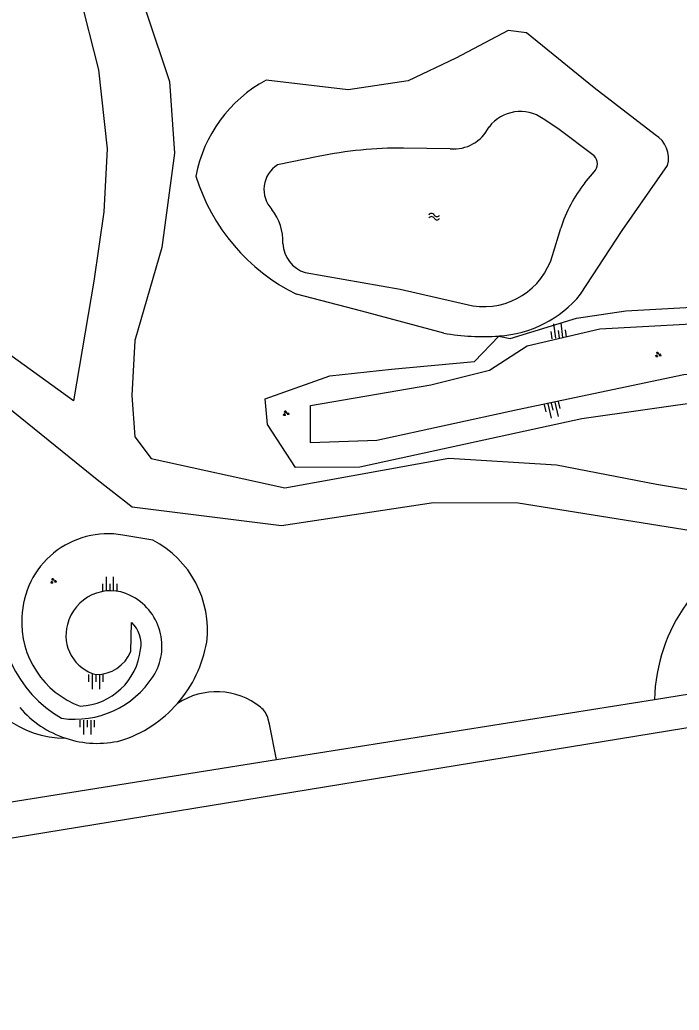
# Model space of a CAD drawing. Extents: x 125000 to 129004, y 397500 to 399008.
# Drawn here: x 126102.2 to 126193.3, y 397500 to 397636.8 of the extents above; entities that cross this region are included whole.
import ezdxf

# ---------------------------------------------------------------- set-up
doc = ezdxf.new("R2010")
doc.units = 0
for name, color, linetype in [('gg-afsc-lijn draadraster', 7, 'Continuous'), ('gg-knt-BGT kruinlijn', 7, 'Continuous'), ('gg-knt-bovenkant onderkant talud', 7, 'Continuous'), ('gg-knt-onverhard', 7, 'Continuous'), ('gg-kntw-bovenkant insteek waterloop', 7, 'Continuous'), ('gg-kntw-waterlijn', 7, 'Continuous'), ('gt-grn-groengrens', 7, 'Continuous'), ('gt-symb-groenvak', 7, 'Continuous'), ('gt-symb-talud symbool', 7, 'Continuous'), ('gt-symb-watersymbool', 7, 'Continuous'), ('gx-grn-maaiveld', 7, 'Continuous')]:
    doc.layers.add(name, color=color, linetype=linetype)

# ---------------------------------------------------------------- blocks, each defined once
blk = doc.blocks.new('gt0-WA')
at = {"layer": 'gt-symb-watersymbool'}
for centre, start, end in [((-0.32, 0.02), 28.0725, 151.9275), ((0.43, 0.42), 208.0725, 331.9275), ((-0.32, -0.43), 28.0725, 151.9275), ((0.43, -0.03), 208.0725, 331.9275)]:
    blk.add_arc(centre, 0.425, start, end, dxfattribs=at)
blk = doc.blocks.new('gt0-GRVAK')
at = {"layer": 'gt-symb-groenvak'}
for p, q in [((-0.11, 0.19), (-0.23, 0.24)), ((-0.18, 0.15), (0.09, 0.15)), ((-0.09, 0.21), (-0.16, 0.32)), ((-0.05, 0.21), (-0.05, 0.39)), ((0, 0.21), (0.06, 0.32)), ((0.01, 0.19), (0.13, 0.24)), ((0.26, -0.05), (0.2, 0.06)), ((0.3, -0.05), (0.3, 0.13)), ((0.35, -0.05), (0.41, 0.06)), ((-0.24, -0.23), (-0.36, -0.18)), ((-0.32, -0.26), (-0.05, -0.26)), ((-0.23, -0.21), (-0.29, -0.09)), ((-0.18, -0.2), (-0.18, -0.02)), ((-0.14, -0.21), (-0.07, -0.09)), ((-0.12, -0.23), (0, -0.18)), ((0.24, -0.07), (0.12, -0.02)), ((0.17, -0.11), (0.44, -0.11)), ((0.37, -0.07), (0.49, -0.02))]:
    blk.add_line(p, q, dxfattribs=at)
blk = doc.blocks.new('gt0-TALUD_1')
at = {"layer": 'gt-symb-talud symbool'}
for p, q in [((-1, -1), (-1, 0)), ((-0.5, -2), (-0.5, 0)), ((0, -1), (0, 0)), ((0.5, -2), (0.5, 0)), ((1, -1), (1, 0))]:
    blk.add_line(p, q, dxfattribs=at)

msp = doc.modelspace()

# ---------------------------------------------------------------- linework, layer by layer
at = {"layer": 'gg-afsc-lijn draadraster'}
msp.add_lwpolyline([(126051.46, 397515.7), (126198.71, 397539.74), (126267.59, 397550.89), (126278.2, 397500)], dxfattribs=at)
at = {"layer": 'gg-knt-BGT kruinlijn'}
msp.add_line((126117.51, 397549.54), (126117.63, 397553.54), dxfattribs=at)
msp.add_lwpolyline([(126167.06, 397588.38), (126172.27, 397591.74), (126182.31, 397594.11), (126198.32, 397594.97), (126208.1, 397594.63), (126209.6, 397590.75), (126207.46, 397588.81), (126193.92, 397587.76), (126170.95, 397582.9), (126151.52, 397578.67), (126142.34, 397578.36), (126142.34, 397583.51), (126158.96, 397586.35), (126167.06, 397588.38)], dxfattribs=at)
for centre, radius, start, end in [((126116.64, 397555.22), 17.26, 170.3567, 239.7827), ((126114.73, 397551.78), 6.14, 63.7372, 165.9722), ((126114.02, 397550.27), 7.8, 327.5691, 63.9862), ((126114.11, 397551.73), 5.56, 163.9758, 255.5229), ((126112.78, 397551.44), 5.09, 269.3457, 338.1283), ((126109.77, 397553.06), 12.88, 261.8939, 327.2496)]:
    msp.add_arc(centre, radius, start, end, dxfattribs=at)
at = {"layer": 'gg-knt-bovenkant onderkant talud'}
msp.add_line((126120.57, 397564.91), (126116.4, 397565.61), dxfattribs=at)
msp.add_lwpolyline([(126168.37, 397593.1), (126169.91, 397592.76), (126179.08, 397595.55), (126185.89, 397596.59), (126204.96, 397597.63), (126210.24, 397596.23), (126212.6, 397592.51), (126211.83, 397587.18), (126206.7, 397585.48), (126179.82, 397581.67), (126149.15, 397574.98), (126140.25, 397574.92), (126136.4, 397580.88), (126136.08, 397584.42), (126145, 397587.59), (126153.52, 397588.53), (126164.99, 397589.59), (126168.37, 397593.1)], dxfattribs=at)
for centre, radius, start, end in [((126114.36, 397553.9), 11.89, 80.1225, 178.1371), ((126114.08, 397552.48), 14.02, 353.1744, 62.4486), ((126114.81, 397553.58), 12.36, 176.7352, 249.8071), ((126114.85, 397550.54), 4.09, 349.4876, 47.079), ((126110.86, 397553.81), 17.4, 318.8698, 350.0804), ((126110.1, 397550.79), 8.82, 272.867, 353.5279), ((126110.86, 397553.81), 17.4, 287.6502, 318.8676), ((126112.9, 397550.97), 14.11, 220.5741, 251.9124), ((126112.9, 397550.95), 14.1, 251.9032, 283.2699)]:
    msp.add_arc(centre, radius, start, end, dxfattribs=at)
at = {"layer": 'gg-knt-onverhard'}
for points in [[(126100, 397756.19), (126100.33, 397756.04), (126102.82, 397752.9), (126102.63, 397749.78), (126101.62, 397738.69), (126103.15, 397723.83), (126105.48, 397710.56), (126107.74, 397700.62), (126107.48, 397693.69), (126101.04, 397678.43), (126102.22, 397668.77), (126107.61, 397651.27), (126113.05, 397629.84), (126114.23, 397618.93), (126113.78, 397610.27), (126112.39, 397600.68), (126109.62, 397584.17), (126095.09, 397594.6), (126084.92, 397599.84), (126061.39, 397607.49), (126059.59, 397608.02)], [(126110.15, 397669.29), (126116.65, 397646.83), (126122.87, 397628.24), (126123.56, 397618.37), (126121.8, 397605.33), (126118.08, 397592.46), (126117.64, 397584.89), (126118.07, 397579.18), (126120.35, 397576.18), (126138.8, 397572.14), (126161.44, 397576.23), (126176.31, 397575.32), (126190.12, 397572.65), (126199.21, 397571.11), (126208.26, 397571.44), (126217.09, 397572.88), (126240.06, 397574.73), (126243.35, 397576.04), (126245.72, 397581.73), (126250.48, 397599.36)], [(126076.54, 397597.86), (126080.98, 397596.17), (126088.86, 397591.99), (126096.4, 397586.58), (126112.88, 397573.3), (126117.71, 397569.5), (126138.34, 397566.94), (126159.34, 397570.09), (126171, 397570.07), (126205.28, 397564.59)]]:
    msp.add_lwpolyline(points, dxfattribs=at)
at = {"layer": 'gg-kntw-bovenkant insteek waterloop'}
for points in [[(126189.96, 397620.88), (126181.53, 397627.36), (126172.17, 397634.99), (126169.62, 397635.29), (126162.4, 397631.45), (126155.81, 397628.32), (126147.54, 397627.1), (126136.2, 397628.42)], [(126179.65, 397598.86), (126185.39, 397607.69), (126191.67, 397616.65)], [(126160.75, 397593.49), (126149.42, 397596.52), (126140.4, 397598.88)]]:
    msp.add_lwpolyline(points, dxfattribs=at)
for centre, radius, start, end in [((126145.32, 397611.58), 19.16, 118.4328, 169.1608), ((126188.02, 397617.64), 3.78, 344.8599, 59.0552), ((126152.42, 397623.2), 27.13, 197.1961, 243.6931), ((126167.33, 397609.08), 16.01, 273.7467, 320.3227), ((126166.13, 397623.99), 30.97, 260.0015, 274.1529)]:
    msp.add_arc(centre, radius, start, end, dxfattribs=at)
at = {"layer": 'gg-kntw-waterlijn'}
for p, q in [((126161.64, 397618.95), (126155.2, 397619.06)), ((126143.41, 397617.89), (126137.78, 397616.73)), ((126180.24, 397614.24), (126181.5, 397615.78)), ((126175.77, 397604.23), (126176.9, 397607.97))]:
    msp.add_line(p, q, dxfattribs=at)
for points in [[(126181.51, 397617.97), (126176.5, 397621.75), (126174.49, 397623.09)], [(126141.62, 397601.85), (126154.74, 397599.56), (126164.78, 397597.26)]]:
    msp.add_lwpolyline(points, dxfattribs=at)
for centre, radius, start, end in [((126171.33, 397618.65), 5.45, 54.5543, 142.5746), ((126162.1, 397624.4), 5.47, 265.1073, 333.5605), ((126154.85, 397562.71), 56.35, 89.6415, 101.7065), ((126180.44, 397616.88), 1.53, 313.8976, 45.6317), ((126139.94, 397613.32), 4.03, 122.283, 222.9497), ((126195.86, 397601.88), 19.92, 141.6592, 162.1939), ((126131.62, 397606.24), 6.9, 357.0737, 38.9285), ((126142.89, 397606.05), 4.38, 182.1071, 253.1795), ((126166.26, 397607.08), 9.93, 261.4543, 343.3172)]:
    msp.add_arc(centre, radius, start, end, dxfattribs=at)
at = {"layer": 'gt-grn-groengrens'}
for centre, radius, start, end in [((126213.68, 397542.27), 23.84, 110.6295, 178.4688), ((126108.6, 397551.46), 13.91, 195.3706, 269.6922), ((126129.35, 397534.19), 9.78, 51.5138, 123.3754), ((126133.57, 397539.5), 3, 13.1841, 51.5664), ((126029.01, 397515.02), 110.39, 10.224, 13.1778)]:
    msp.add_arc(centre, radius, start, end, dxfattribs=at)
at = {"layer": 'gx-grn-maaiveld'}
for p, q in [((126189.85, 397542.91), (126202.48, 397544.92)), ((126137.65, 397534.62), (126189.85, 397542.91)), ((126099.56, 397528.56), (126137.65, 397534.62))]:
    msp.add_line(p, q, dxfattribs=at)

# ---------------------------------------------------------------- block references
at = {"layer": 'gt-symb-groenvak'}
for p in [(126190.34, 397590.54), (126138.94, 397582.41), (126106.81, 397559.26)]:
    msp.add_blockref('gt0-GRVAK', p, dxfattribs=at)
at = {"layer": 'gt-symb-talud symbool'}
for p, xscale, yscale, rotation in [((126176.67, 397592.85), 0.9996209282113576, 0.9996209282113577, -172.4697466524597), ((126175.64, 397583.83), 1.0001024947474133, 1.0001024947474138, 13.119144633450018)]:
    msp.add_blockref('gt0-TALUD_1', p, dxfattribs=dict(at, xscale=xscale, yscale=yscale, rotation=rotation))
at = {"layer": 'gt-symb-talud symbool', "rotation": 180}
msp.add_blockref('gt0-TALUD_1', (126114.6, 397557.86), dxfattribs=at)
at = {"layer": 'gt-symb-talud symbool'}
for p in [(126112.72, 397546.35), (126111.52, 397540.07)]:
    msp.add_blockref('gt0-TALUD_1', p, dxfattribs=at)
at = {"layer": 'gt-symb-watersymbool'}
msp.add_blockref('gt0-WA', (126159.37, 397609.59), dxfattribs=at)

doc.saveas('drawing.dxf')
